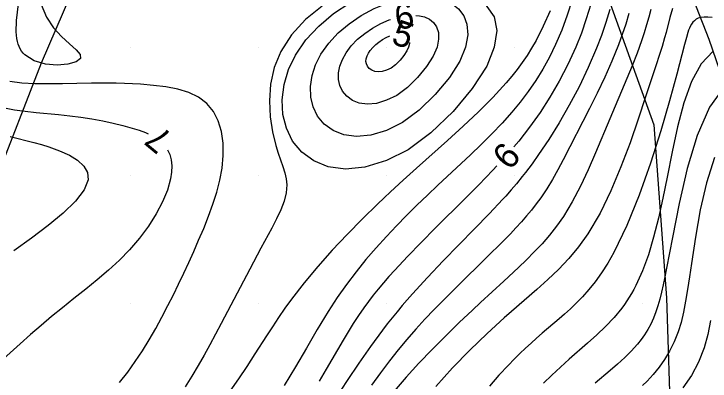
# Model space of a CAD drawing. Extents: x 2602990 to 2605851, y 618069 to 619180.
# Drawn here: x 2603970.9 to 2604025.2, y 618503.9 to 618532.6 of the extents above; entities that cross this region are included whole.
import ezdxf

# ---------------------------------------------------------------- set-up
doc = ezdxf.new("R2010")
doc.units = 0
for name, color, linetype in [('DTM Contours Major', 7, 'Continuous'), ('DTM Contours Minor', 7, 'Continuous'), ('DTM Contours Minor Text', 7, 'Continuous'), ('Exist DTM Breakline', 7, 'Continuous'), ('Exist DTM Crownline', 7, 'Continuous'), ('Exist DTM QL2 LIDAR Elevation Point', 7, 'Continuous'), ('Exist Roads EOP', 7, 'Continuous'), ('PH Exist DTM Breakline', 7, 'Continuous'), ('PH Exist DTM Obscure Area', 7, 'Continuous')]:
    doc.layers.add(name, color=color, linetype=linetype)

msp = doc.modelspace()

# ---------------------------------------------------------------- linework, layer by layer
at = {"layer": 'DTM Contours Major'}
for points in [[(2604002.1, 618535.251), (2604003.041, 618535.351), (2604004.035, 618535.354), (2604004.982, 618535.243), (2604005.87, 618535.015), (2604006.764, 618534.618), (2604007.288, 618533.931), (2604007.828, 618533.158), (2604008.393, 618532.36), (2604008.587, 618531.308), (2604008.388, 618530), (2604007.809, 618528.504), (2604006.685, 618526.764), (2604005.179, 618524.971), (2604003.454, 618523.311), (2604001.674, 618521.973), (2604000, 618521.147)], [(2604000, 618521.147), (2603998.302, 618520.616), (2603996.781, 618520.466), (2603995.446, 618520.645), (2603994.307, 618521.104), (2603993.376, 618521.793), (2603992.661, 618522.661), (2603992.176, 618523.653), (2603991.907, 618524.739), (2603991.849, 618525.887), (2603991.996, 618527.064), (2603992.342, 618528.238), (2603992.882, 618529.374), (2603993.693, 618530.556), (2603994.697, 618531.64), (2603995.857, 618532.612), (2603997.138, 618533.459), (2603998.503, 618534.167), (2603999.915, 618534.724), (2604000.155, 618534.794)], [(2604012.751, 618532.833), (2604012.225, 618531.631), (2604011.657, 618530.521), (2604011.314, 618529.926), (2604010.955, 618529.353), (2604010.578, 618528.799), (2604010.182, 618528.258), (2604009.764, 618527.726), (2604009.321, 618527.198), (2604008.29, 618526.069), (2604007.167, 618524.941), (2604005.98, 618523.819), (2604004.758, 618522.708), (2604002.318, 618520.538), (2604001.298, 618519.616), (2604000.295, 618518.69), (2603999.794, 618518.219), (2603999.291, 618517.737), (2603998.11, 618516.579), (2603996.924, 618515.37), (2603995.755, 618514.124), (2603994.626, 618512.856), (2603993.559, 618511.583), (2603992.577, 618510.319), (2603992.052, 618509.593), (2603991.556, 618508.873), (2603991.083, 618508.158), (2603990.624, 618507.446), (2603989.724, 618506.027), (2603989.093, 618505.046), (2603988.442, 618504.073), (2603987.762, 618503.12)], [(2604025.582, 618521.371), (2604024.964, 618519.407), (2604024.477, 618517.287), (2604024.093, 618515.138), (2604023.782, 618513.084), (2604023.63, 618512.041), (2604023.483, 618511.062), (2604023.33, 618510.146), (2604023.163, 618509.29), (2604022.971, 618508.493), (2604022.747, 618507.753), (2604022.441, 618506.971), (2604022.086, 618506.254), (2604021.689, 618505.597), (2604021.259, 618504.991), (2604020.801, 618504.431), (2604020.322, 618503.91), (2604019.969, 618503.555)]]:
    msp.add_lwpolyline(points, dxfattribs=at)
at = {"layer": 'DTM Contours Minor'}
for points in [[(2604026.133, 618543.375), (2604024.206, 618544.319), (2604022.385, 618545.043), (2604020.767, 618545.398), (2604019.449, 618545.233), (2604018.593, 618544.573), (2604018.044, 618543.382), (2604017.764, 618541.718), (2604017.477, 618540.064), (2604017.202, 618538.377), (2604016.908, 618536.704), (2604016.613, 618535.554), (2604016.237, 618534.523), (2604015.929, 618533.34), (2604015.582, 618532.194), (2604015.193, 618531.081), (2604014.763, 618529.999), (2604014.15, 618528.647), (2604013.475, 618527.343), (2604012.745, 618526.088), (2604011.969, 618524.887), (2604011.155, 618523.742), (2604010.309, 618522.657), (2604009.933, 618522.205)], [(2604014.484, 618533.72), (2604014.092, 618532.481), (2604013.659, 618531.312), (2604013.186, 618530.207), (2604012.704, 618529.221), (2604012.188, 618528.283), (2604011.637, 618527.389), (2604011.052, 618526.531), (2604010.431, 618525.706), (2604009.775, 618524.907), (2604009.012, 618524.05), (2604008.213, 618523.213), (2604007.386, 618522.392), (2604006.54, 618521.582), (2604003.996, 618519.209), (2604003.178, 618518.435), (2604002.366, 618517.651), (2604001.561, 618516.855), (2604000.766, 618516.042), (2603999.98, 618515.211), (2603999.177, 618514.323), (2603998.387, 618513.406), (2603997.615, 618512.454), (2603996.862, 618511.463), (2603996.131, 618510.427), (2603995.423, 618509.343), (2603994.579, 618507.934), (2603993.746, 618506.478), (2603992.897, 618505.01), (2603992.004, 618503.565)], [(2604002.236, 618533.904), (2604002.37, 618533.92), (2604003.1, 618533.93), (2604003.793, 618533.855), (2604004.436, 618533.691), (2604005.075, 618533.402), (2604005.613, 618532.992), (2604006.019, 618532.453), (2604006.266, 618531.78), (2604006.324, 618530.965), (2604006.164, 618530), (2604005.721, 618528.898), (2604004.893, 618527.618), (2604003.792, 618526.299), (2604002.534, 618525.079), (2604001.232, 618524.098), (2604000, 618523.494)], [(2603973.029, 618533.316), (2603973.445, 618532.339), (2603974.004, 618531.511), (2603974.636, 618530.823), (2603975.252, 618530.257), (2603975.762, 618529.794), (2603976.079, 618529.416), (2603976.113, 618529.106), (2603975.774, 618528.838), (2603975.126, 618528.656), (2603974.285, 618528.591), (2603973.367, 618528.672), (2603972.488, 618528.931), (2603971.763, 618529.396), (2603971.629, 618529.536), (2603971.51, 618529.69), (2603971.406, 618529.857), (2603971.316, 618530.037), (2603971.242, 618530.232), (2603971.182, 618530.441), (2603971.137, 618530.677), (2603971.107, 618530.929), (2603971.091, 618531.197), (2603971.089, 618531.48), (2603971.1, 618531.777), (2603971.121, 618532.089), (2603971.264, 618533.372)], [(2603994.972, 618533.208), (2603993.675, 618532.157), (2603992.576, 618530.964), (2603991.735, 618529.655), (2603991.23, 618528.398), (2603990.947, 618527.105), (2603990.852, 618525.813), (2603990.91, 618524.558), (2603991.087, 618523.378), (2603991.348, 618522.311), (2603991.536, 618521.721), (2603991.906, 618520.668), (2603992.056, 618520.183), (2603992.162, 618519.711), (2603992.208, 618519.241), (2603992.159, 618518.607), (2603991.996, 618517.954), (2603991.741, 618517.278), (2603991.411, 618516.575), (2603991.028, 618515.842), (2603990.19, 618514.299), (2603989.318, 618512.66), (2603987.084, 618508.402), (2603986.642, 618507.57), (2603986.197, 618506.745), (2603985.747, 618505.93), (2603985.291, 618505.129), (2603984.791, 618504.281), (2603984.281, 618503.46)], [(2604000, 618523.494), (2603998.758, 618523.108), (2603997.64, 618523.002), (2603996.655, 618523.137), (2603995.815, 618523.475), (2603995.129, 618523.977), (2603994.607, 618524.607), (2603994.26, 618525.321), (2603994.078, 618526.1), (2603994.054, 618526.923), (2603994.183, 618527.768), (2603994.456, 618528.614), (2603994.868, 618529.438), (2603995.475, 618530.303), (2603996.22, 618531.104), (2603997.076, 618531.828), (2603998.019, 618532.465), (2603999.023, 618533.002), (2604000.063, 618533.429), (2604000.283, 618533.495)], [(2604022.304, 618533.016), (2604022.112, 618532.309), (2604021.802, 618531.144), (2604021.686, 618530.728), (2604021.489, 618530.058), (2604021.272, 618529.352), (2604021.035, 618528.608), (2604020.213, 618526.112), (2604019.633, 618524.372), (2604018.993, 618522.526), (2604018.286, 618520.64), (2604017.507, 618518.782), (2604016.651, 618517.019), (2604015.711, 618515.418), (2604014.984, 618514.4), (2604014.217, 618513.478), (2604013.414, 618512.631), (2604012.583, 618511.836), (2604011.727, 618511.072), (2604009.737, 618509.353), (2604009.171, 618508.853), (2604007.842, 618507.636), (2604006.481, 618506.321), (2604005.134, 618504.93), (2604003.842, 618503.488)], [(2604017.412, 618532.931), (2604017.105, 618531.917), (2604016.764, 618530.912), (2604016.387, 618529.916), (2604015.737, 618528.393), (2604015.018, 618526.901), (2604014.25, 618525.459), (2604013.453, 618524.084), (2604012.645, 618522.792), (2604011.848, 618521.601), (2604011.344, 618520.889), (2604011.092, 618520.548), (2604010.838, 618520.213), (2604010.581, 618519.883), (2604010.122, 618519.32), (2604009.717, 618518.845), (2604009.292, 618518.364), (2604009.07, 618518.12), (2604008.007, 618516.985), (2604006.85, 618515.792), (2604004.401, 618513.29), (2604003.181, 618512.012), (2604002.012, 618510.735), (2604001.601, 618510.267), (2604001.2, 618509.8), (2604000.808, 618509.33), (2604000.423, 618508.855), (2604000.043, 618508.374), (2603999.667, 618507.883), (2603998.745, 618506.618), (2603997.833, 618505.303), (2603996.93, 618503.959), (2603996.033, 618502.607)], [(2604018.901, 618532.621), (2604018.656, 618531.801), (2604018.386, 618530.981), (2604018.091, 618530.163), (2604017.584, 618528.9), (2604017.027, 618527.646), (2604016.438, 618526.409), (2604015.833, 618525.196), (2604013.778, 618521.203), (2604013.356, 618520.412), (2604012.93, 618519.652), (2604012.491, 618518.925), (2604012.031, 618518.231), (2604011.677, 618517.743), (2604011.307, 618517.27), (2604010.92, 618516.806), (2604010.515, 618516.346), (2604010.093, 618515.886), (2604009.652, 618515.421), (2604008.854, 618514.606), (2604008.012, 618513.768), (2604005.348, 618511.153), (2604004.456, 618510.26), (2604003.714, 618509.501), (2604002.986, 618508.734), (2604002.272, 618507.955), (2604001.573, 618507.159), (2604000.889, 618506.342), (2604000.22, 618505.498), (2603999.519, 618504.559), (2603998.829, 618503.585)], [(2604002.273, 618532.475), (2604002.564, 618532.448), (2604002.96, 618532.35), (2604003.348, 618532.17), (2604003.667, 618531.911), (2604003.902, 618531.569), (2604004.036, 618531.14), (2604004.055, 618530.618), (2604003.94, 618530), (2604003.641, 618529.295), (2604003.109, 618528.476), (2604002.412, 618527.631), (2604001.616, 618526.85), (2604000.79, 618526.224), (2604000, 618525.841)], [(2604020.609, 618532.934), (2604020.45, 618532.336), (2604020.279, 618531.731), (2604020.094, 618531.119), (2604019.892, 618530.5), (2604019.547, 618529.53), (2604019.165, 618528.543), (2604018.755, 618527.537), (2604017.423, 618524.395), (2604016.31, 618521.734), (2604015.732, 618520.412), (2604015.126, 618519.129), (2604014.485, 618517.908), (2604013.799, 618516.776), (2604013.265, 618516.015), (2604012.705, 618515.304), (2604012.124, 618514.635), (2604011.524, 618513.998), (2604010.908, 618513.384), (2604010.281, 618512.783), (2604009.134, 618511.713), (2604007.331, 618510.049), (2604006.701, 618509.46), (2604005.667, 618508.477), (2604004.61, 618507.446), (2604003.553, 618506.381), (2604002.516, 618505.296), (2604001.522, 618504.206), (2604000.592, 618503.125)], [(2604000, 618525.841), (2603999.211, 618525.597), (2603998.496, 618525.533), (2603997.863, 618525.622), (2603997.322, 618525.839), (2603996.882, 618526.157), (2603996.553, 618526.553), (2603996.342, 618526.996), (2603996.242, 618527.478), (2603996.248, 618527.985), (2603996.352, 618528.507), (2603996.549, 618529.032), (2603996.833, 618529.547), (2603997.239, 618530.094), (2603997.729, 618530.606), (2603998.286, 618531.074), (2603998.894, 618531.49), (2603999.539, 618531.846), (2604000.205, 618532.131), (2604000.312, 618532.166)], [(2604025.4, 618532.322), (2604025.065, 618532.343), (2604024.769, 618532.338), (2604024.513, 618532.304), (2604024.32, 618532.248), (2604024.155, 618532.168), (2604024.014, 618532.063), (2604023.893, 618531.936), (2604023.787, 618531.785), (2604023.692, 618531.611), (2604023.627, 618531.467), (2604023.565, 618531.309), (2604023.505, 618531.138), (2604023.388, 618530.756), (2604023.234, 618530.19), (2604022.637, 618527.873), (2604022.078, 618525.812), (2604021.391, 618523.453), (2604020.594, 618520.943), (2604019.706, 618518.427), (2604018.747, 618516.05), (2604017.736, 618513.958), (2604017.25, 618513.114), (2604016.759, 618512.356), (2604016.265, 618511.673), (2604015.769, 618511.057), (2604015.274, 618510.498), (2604014.781, 618509.988), (2604014.335, 618509.555), (2604013.891, 618509.148), (2604013.45, 618508.76), (2604012.133, 618507.64), (2604011.704, 618507.266), (2604011.272, 618506.881), (2604010.837, 618506.48), (2604010.397, 618506.061), (2604009.951, 618505.62), (2604009.497, 618505.153), (2604008.765, 618504.36), (2604008.024, 618503.499)], [(2604000, 618528.188), (2603999.66, 618528.083), (2603999.347, 618528.057), (2603999.068, 618528.097), (2603998.83, 618528.192), (2603998.638, 618528.33), (2603998.498, 618528.498), (2603998.416, 618528.684), (2603998.386, 618528.883), (2603998.406, 618529.093), (2603998.471, 618529.308), (2603998.577, 618529.526), (2603998.719, 618529.741), (2603998.914, 618529.972), (2603999.142, 618530.192), (2603999.396, 618530.396), (2603999.668, 618530.58), (2603999.953, 618530.739), (2604000.237, 618530.867)], [(2604001.777, 618530.355), (2604001.775, 618530.269), (2604001.717, 618530), (2604001.575, 618529.695), (2604001.342, 618529.337), (2604001.042, 618528.968), (2604000.702, 618528.626), (2604000.346, 618528.353), (2604000, 618528.188)], [(2604025.494, 618529.687), (2604024.548, 618528.687), (2604023.792, 618527.304), (2604023.187, 618525.634), (2604022.694, 618523.771), (2604022.274, 618521.812), (2604021.89, 618519.85), (2604021.555, 618518.202), (2604021.206, 618516.635), (2604020.833, 618515.159), (2604020.424, 618513.783), (2604019.968, 618512.519), (2604019.453, 618511.376), (2604019.286, 618511.059), (2604019.113, 618510.752), (2604018.933, 618510.455), (2604018.746, 618510.168), (2604018.553, 618509.888), (2604018.352, 618509.616), (2604017.743, 618508.875), (2604017.088, 618508.176), (2604016.398, 618507.51), (2604015.686, 618506.867), (2604014.246, 618505.611), (2604013.556, 618504.994), (2604012.884, 618504.373), (2604012.237, 618503.75)], [(2603979.141, 618503.789), (2603979.794, 618504.613), (2603980.382, 618505.43), (2603980.94, 618506.272), (2603981.471, 618507.135), (2603981.977, 618508.015), (2603982.463, 618508.908), (2603982.932, 618509.81), (2603983.352, 618510.646), (2603983.762, 618511.487), (2603984.163, 618512.332), (2603984.555, 618513.183), (2603984.94, 618514.041), (2603985.32, 618514.905), (2603985.719, 618515.839), (2603986.099, 618516.779), (2603986.446, 618517.722), (2603986.748, 618518.665), (2603986.991, 618519.605), (2603987.162, 618520.539), (2603987.251, 618521.534), (2603987.233, 618522.497), (2603987.103, 618523.406), (2603986.852, 618524.24), (2603986.475, 618524.977), (2603985.965, 618525.595), (2603985.321, 618526.079), (2603984.56, 618526.444), (2603983.704, 618526.707), (2603982.776, 618526.89), (2603981.798, 618527.011), (2603980.792, 618527.091), (2603980.164, 618527.127), (2603979.533, 618527.155), (2603978.898, 618527.174), (2603978.258, 618527.185), (2603977.612, 618527.189), (2603976.96, 618527.184), (2603975.833, 618527.161), (2603974.705, 618527.132), (2603973.597, 618527.116), (2603972.53, 618527.129), (2603971.524, 618527.189), (2603970.601, 618527.313)], [(2604026.412, 618527.011), (2604025.208, 618525.319), (2604024.233, 618523.083), (2604023.449, 618520.506), (2604022.817, 618517.788), (2604022.297, 618515.13), (2604021.851, 618512.736), (2604021.718, 618512.063), (2604021.586, 618511.435), (2604021.452, 618510.849), (2604021.314, 618510.303), (2604021.168, 618509.794), (2604021.011, 618509.322), (2604020.817, 618508.821), (2604020.605, 618508.358), (2604020.374, 618507.929), (2604020.125, 618507.527), (2604019.857, 618507.147), (2604019.569, 618506.784), (2604019.092, 618506.253), (2604018.576, 618505.74), (2604018.027, 618505.24), (2604017.453, 618504.746), (2604016.261, 618503.747)], [(2603970.165, 618525.248), (2603970.966, 618525.097), (2603971.796, 618524.982), (2603972.648, 618524.889), (2603974.391, 618524.729), (2603975.268, 618524.638), (2603976.14, 618524.526), (2603976.999, 618524.392), (2603977.837, 618524.239), (2603978.645, 618524.068), (2603979.417, 618523.881), (2603980.145, 618523.678), (2603980.674, 618523.511), (2603981.167, 618523.33), (2603981.394, 618523.228)], [(2603970.619, 618523.014), (2603972.464, 618522.544), (2603973.057, 618522.384), (2603973.635, 618522.21), (2603974.48, 618521.907), (2603975.242, 618521.557), (2603975.883, 618521.157), (2603976.365, 618520.706), (2603976.65, 618520.199), (2603976.702, 618519.636), (2603976.396, 618518.837), (2603975.724, 618517.962), (2603974.762, 618517.03), (2603973.586, 618516.062), (2603972.272, 618515.076), (2603970.893, 618514.093)], [(2603982.908, 618521.98), (2603983.07, 618521.614), (2603983.178, 618521.189), (2603983.224, 618520.727), (2603983.207, 618520.23), (2603983.128, 618519.701), (2603982.888, 618518.832), (2603982.513, 618517.913), (2603982.018, 618516.965), (2603981.415, 618516.01), (2603980.717, 618515.067), (2603979.938, 618514.157), (2603979.14, 618513.343), (2603978.294, 618512.567), (2603977.413, 618511.819), (2603976.511, 618511.088), (2603975.599, 618510.364), (2603974.692, 618509.638), (2603973.855, 618508.947), (2603973.03, 618508.245), (2603972.212, 618507.534), (2603971.398, 618506.816), (2603968.762, 618504.469)], [(2604008.603, 618520.711), (2604008.287, 618520.373), (2604007.751, 618519.814), (2604007.199, 618519.249), (2604006.098, 618518.142), (2604003.82, 618515.874), (2604002.698, 618514.745), (2604001.625, 618513.64), (2604000.628, 618512.577), (2604000.174, 618512.073), (2603999.744, 618511.579), (2603999.335, 618511.092), (2603998.945, 618510.609), (2603998.574, 618510.125), (2603998.219, 618509.639), (2603997.794, 618509.022), (2603997.386, 618508.394), (2603996.99, 618507.754), (2603996.599, 618507.101), (2603995.277, 618504.83), (2603994.723, 618503.894)], [(2604025.276, 618508.633), (2604025.064, 618507.54), (2604024.777, 618506.506), (2604024.335, 618505.393), (2604023.779, 618504.356), (2604023.124, 618503.389)]]:
    msp.add_lwpolyline(points, dxfattribs=at)
at = {"layer": 'Exist DTM Breakline'}
msp.add_spline([(2603647.352, 618520.802), (2603704.337, 618541.966), (2603758.983, 618562.663), (2603811.118, 618582.434), (2603865.604, 618602.567), (2603913.966, 618621.231), (2603963.574, 618640.143), (2603974.725, 618636.355), (2603978.77, 618630.138), (2603971.844, 618627.992), (2603956.88, 618621.982), (2603923.969, 618609.772), (2603877.426, 618591.796), (2603827.273, 618571.857), (2603776.875, 618552.809), (2603720.479, 618530.104), (2603675.109, 618514.176), (2603657.355, 618505.354), (2603640.368, 618498.804), (2603619.191, 618491.366), (2603591.676, 618480.386)], degree=3, dxfattribs=at)
at = {"layer": 'Exist DTM Crownline'}
msp.add_spline([(2603233.488, 618380.754), (2603285.185, 618400.095), (2603335.457, 618418.629), (2603390.812, 618439.069), (2603440.087, 618457.325), (2603493.996, 618477.231), (2603542.655, 618495.301), (2603600.808, 618516.867), (2603653.659, 618536.362), (2603706.222, 618555.742), (2603764.811, 618577.593), (2603823.52, 618599.847), (2603878.564, 618620.56), (2603937.951, 618643.078), (2603997.369, 618665.789), (2604036.209, 618680.665), (2604055.311, 618688.017)], degree=3, dxfattribs=at)
at = {"layer": 'Exist DTM QL2 LIDAR Elevation Point'}
for p, q in [((2603980, 618530), (2603980, 618530)), ((2603990, 618530), (2603990, 618530)), ((2604000, 618530), (2604000, 618530)), ((2604010, 618530), (2604010, 618530)), ((2603980, 618520), (2603980, 618520)), ((2603990, 618520), (2603990, 618520)), ((2604000, 618520), (2604000, 618520)), ((2604010, 618520), (2604010, 618520)), ((2603980, 618510), (2603980, 618510)), ((2603990, 618510), (2603990, 618510)), ((2604000, 618510), (2604000, 618510)), ((2604010, 618510), (2604010, 618510)), ((2604020, 618510), (2604020, 618510))]:
    msp.add_line(p, q, dxfattribs=at)
at = {"layer": 'Exist Roads EOP'}
for points in [[(2603230.17, 618389.98), (2603282.929, 618409.597), (2603332.773, 618427.868), (2603388.167, 618448.413), (2603437.203, 618466.721), (2603490.778, 618486.527), (2603539.039, 618504.558), (2603597.451, 618526.156), (2603651.053, 618545.972), (2603705.208, 618566.084), (2603762.02, 618587.183), (2603820.334, 618609.162), (2603876.341, 618629.99), (2603934.909, 618652.28), (2603996.409, 618675.568), (2604033.216, 618689.957), (2604052.01, 618697.199)], [(2604034.633, 618668.486), (2603984.89, 618650.123), (2603936.767, 618631.654), (2603888.195, 618613.335), (2603837.766, 618594.258), (2603782.918, 618573.705), (2603731.939, 618554.39), (2603671.126, 618532.171), (2603621.822, 618514.106), (2603561.545, 618491.877), (2603506.421, 618471.293), (2603452.163, 618451.33), (2603398.364, 618431.316), (2603341.431, 618410.355), (2603281.65, 618388.199), (2603223.033, 618366.475), (2603185.717, 618352.612)]]:
    msp.add_spline(points, degree=3, dxfattribs=at)
at = {"layer": 'PH Exist DTM Breakline'}
msp.add_lwpolyline([(2604039.099, 618441.937), (2604038.633, 618446.16), (2604036.671, 618455.507), (2604035.673, 618467.671), (2604035.277, 618478.62), (2604033.892, 618500.873), (2604030.61, 618514.776), (2604025.18, 618530.601), (2604016.09, 618553.807), (2604008.263, 618573.362), (2604002.452, 618586.829), (2603981.38, 618632.847), (2603979.807, 618635.771), (2603978.555, 618638.427), (2603977.233, 618639.272), (2603974.326, 618640.189), (2603971.149, 618640.923), (2603968.018, 618641.656), (2603966.006, 618642.026)], dxfattribs=at)
at = {"layer": 'PH Exist DTM Obscure Area'}
msp.add_lwpolyline([(2603906.066, 618507.442), (2603912.917, 618514.927), (2603927.787, 618520.269), (2603943.628, 618522.918), (2603951.052, 618521.356), (2603958.231, 618520.733), (2603969.414, 618519.449), (2603973.069, 618528.778), (2603977.651, 618539.411), (2603985.315, 618547.728), (2603997.522, 618549.513), (2604008.985, 618544.235), (2604016.728, 618535.388), (2604020.855, 618523.914), (2604021.832, 618510.406), (2604022.188, 618499.829), (2604022.397, 618491.72), (2604022.086, 618477.726), (2604019.259, 618467.936)], dxfattribs=at)

# ---------------------------------------------------------------- texts
at = {"layer": 'DTM Contours Minor Text'}
for s, rotation, p in [('6', 8.9754, (2604000.788, 618531.33)), ('5', 341.6075, (2604000.277, 618530.297)), ('7', 140.5082, (2603983.395, 618523.083)), ('6', 48.3304, (2604009.59, 618520.296))]:
    msp.add_text(s, height=2, rotation=rotation, dxfattribs=at).set_placement(p)

doc.saveas('drawing.dxf')
